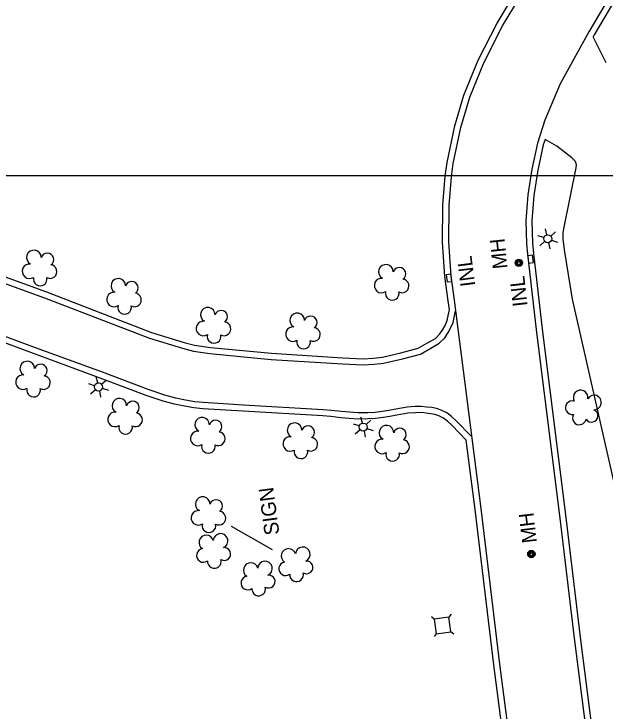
# Model space of a CAD drawing. Extents: x 353423 to 364002, y 127000 to 201942.
# Drawn here: x 360513.9 to 360754.4, y 147282 to 147565.7 of the extents above; entities that cross this region are included whole.
import ezdxf

# ---------------------------------------------------------------- set-up
doc = ezdxf.new("R2010")
doc.units = 0
for name, color, linetype in [('E_DTM_SlopeBottom', 7, 'Continuous'), ('E_DTM_SlopeTop', 7, 'Continuous'), ('E_FEN_Generic', 7, 'Continuous'), ('E_LAND_BrushLine', 7, 'Continuous'), ('E_LAND_TreeLine', 7, 'Continuous'), ('E_MISCPROP', 7, 'Continuous'), ('E_SGN', 7, 'Continuous'), ('E_UTL_ETransformer', 7, 'Continuous')]:
    doc.layers.add(name, color=color, linetype=linetype)

msp = doc.modelspace()

# ---------------------------------------------------------------- linework, layer by layer
at = {"layer": 'E_DTM_SlopeBottom'}
for points in [[(360724.88, 147467.49), (360722.89, 147467.27), (360723.22, 147464.29), (360725.21, 147464.51), (360724.88, 147467.49)], [(360690.08, 147456.62), (360692.06, 147456.87), (360691.69, 147459.85), (360689.7, 147459.59), (360690.08, 147456.62)]]:
    msp.add_lwpolyline(points, dxfattribs=at)
at = {"layer": 'E_DTM_SlopeTop'}
for points in [[(360704.02, 147364.39), (360693.06, 147449.24), (360691.74, 147459.1), (360690.78, 147472.92), (360690.9, 147487.77), (360691.85, 147499.37), (360692.6, 147504.9), (360695.72, 147519.58), (360699.34, 147531.82), (360705, 147545.84), (360712.7, 147560.85), (360719.55, 147572.39), (360729.73, 147589.94), (360745.44, 147617.23), (360748.65, 147623.7), (360751.04, 147631.68)], [(360691.04, 147445.36), (360690.58, 147448.91), (360689.25, 147458.85), (360688.28, 147472.85), (360688.4, 147487.88), (360689.36, 147499.64), (360690.14, 147505.33), (360693.3, 147520.2), (360696.97, 147532.64), (360702.72, 147546.88), (360710.51, 147562.05), (360717.39, 147573.66), (360727.56, 147591.19), (360743.23, 147618.42), (360746.31, 147624.62), (360748.37, 147631.59)], [(360758.23, 147576.26), (360747.76, 147558.43), (360736.05, 147537.23), (360729.94, 147522.54), (360726.84, 147513.18), (360724.54, 147502.54), (360722.9, 147492.13), (360722.09, 147481.55), (360722.4, 147472.3), (360722.8, 147467.95), (360726.51, 147436.02), (360735.97, 147360.5)], [(360760.39, 147574.98), (360749.93, 147557.19), (360749.49, 147556.4)], [(360729.97, 147514.68), (360729.26, 147512.52), (360726.99, 147502.08), (360725.39, 147491.84), (360724.6, 147481.49), (360724.9, 147472.45), (360725.28, 147468.2), (360728.99, 147436.32), (360738.45, 147360.81)], [(360701.54, 147364.07), (360697.91, 147392.2)], [(360729.46, 147076.54), (360732.6, 147086.69), (360734.08, 147095.45), (360734.16, 147102.38), (360732.22, 147118.71), (360726.32, 147162.99), (360720.91, 147208.76), (360714.9, 147255.89), (360709.13, 147300.77), (360701.54, 147364.07)], [(360717.38, 147256.21), (360711.61, 147301.07), (360704.02, 147364.37)], [(360735.97, 147360.51), (360741.77, 147311.67), (360748.06, 147262.72), (360754.28, 147212.25), (360760.56, 147159.51)], [(360738.45, 147360.81), (360744.25, 147311.98), (360750.54, 147263.04), (360756.76, 147212.55)]]:
    msp.add_lwpolyline(points, dxfattribs=at)
at = {"layer": 'E_FEN_Generic'}
for centre, radius, start, end in [((360521.98, 147466.59), 2.97, 359.7182, 242.6915), ((360527.45, 147465.78), 2.61, 304.4235, 162.3561), ((360520.23, 147461), 2.97, 82.0674, 303.3013), ((360528.57, 147460.87), 2.78, 241.7153, 82.7264), ((360665.22, 147460.76), 2.97, 359.7182, 242.6915), ((360670.68, 147459.95), 2.61, 304.4235, 162.3561), ((360524.54, 147457.8), 2.78, 165.0383, 12.8113), ((360556.34, 147455.06), 2.97, 359.7182, 242.6915), ((360561.8, 147454.26), 2.61, 304.4235, 162.3561), ((360663.46, 147455.17), 2.97, 82.0674, 303.3013), ((360671.8, 147455.04), 2.78, 241.7153, 82.7264), ((360554.58, 147449.48), 2.97, 82.0674, 303.3013), ((360562.92, 147449.34), 2.78, 241.7153, 82.7264), ((360667.78, 147451.97), 2.78, 165.0383, 12.8113), ((360558.9, 147446.28), 2.78, 165.0383, 12.8113), ((360592.73, 147443.27), 2.97, 359.7182, 242.6915), ((360598.19, 147442.46), 2.61, 304.4235, 162.3561), ((360629.14, 147440.96), 2.97, 359.7182, 242.6915), ((360634.6, 147440.16), 2.61, 304.4235, 162.3561), ((360590.97, 147437.68), 2.97, 82.0674, 303.3013), ((360599.32, 147437.54), 2.78, 241.7153, 82.7264), ((360627.39, 147435.38), 2.97, 82.0674, 303.3013), ((360635.73, 147435.24), 2.78, 241.7153, 82.7264), ((360595.29, 147434.48), 2.78, 165.0383, 12.8113), ((360631.7, 147432.17), 2.78, 165.0383, 12.8113), ((360519.29, 147421.4), 2.97, 359.7182, 242.6915), ((360524.75, 147420.6), 2.61, 304.4235, 162.3561), ((360517.53, 147415.82), 2.97, 82.0674, 303.3013), ((360525.87, 147415.68), 2.78, 241.7153, 82.7264), ((360521.85, 147412.61), 2.78, 165.0383, 12.8113), ((360744.43, 147409.6), 2.97, 349.3412, 210.5751), ((360749.92, 147407.58), 2.97, 266.9921, 149.9653), ((360556.76, 147406.28), 2.97, 359.7182, 242.6915), ((360562.22, 147405.48), 2.61, 304.4235, 162.3561), ((360741.03, 147405.44), 2.78, 72.3121, 280.0851), ((360555, 147400.7), 2.97, 82.0674, 303.3013), ((360563.34, 147400.56), 2.78, 241.7153, 82.7264), ((360743.9, 147401.27), 2.78, 148.9891, 350.0002), ((360748.86, 147402.16), 2.61, 211.6973, 69.6299), ((360590.43, 147398.52), 2.97, 359.7182, 242.6915), ((360595.89, 147397.71), 2.61, 304.4235, 162.3561), ((360628.07, 147396.29), 2.97, 359.7182, 242.6915), ((360559.32, 147397.49), 2.78, 165.0383, 12.8113), ((360633.53, 147395.49), 2.61, 304.4235, 162.3561), ((360665.4, 147395.29), 2.97, 359.7182, 242.6915), ((360670.86, 147394.48), 2.61, 304.4235, 162.3561), ((360588.67, 147392.93), 2.97, 82.0674, 303.3013), ((360597.02, 147392.79), 2.78, 241.7153, 82.7264), ((360626.31, 147390.71), 2.97, 82.0674, 303.3013), ((360634.65, 147390.57), 2.78, 241.7153, 82.7264), ((360663.64, 147389.7), 2.97, 82.0674, 303.3013), ((360671.98, 147389.57), 2.78, 241.7153, 82.7264), ((360592.99, 147389.73), 2.78, 165.0383, 12.8113), ((360630.63, 147387.5), 2.78, 165.0383, 12.8113), ((360667.96, 147386.5), 2.78, 165.0383, 12.8113), ((360590.67, 147366.19), 2.97, 359.7182, 242.6915), ((360596.13, 147365.39), 2.61, 304.4235, 162.3561), ((360588.91, 147360.61), 2.97, 82.0674, 303.3013), ((360597.25, 147360.47), 2.78, 241.7153, 82.7264), ((360593.23, 147357.41), 2.78, 165.0383, 12.8113), ((360597.96, 147351.23), 2.97, 293.6508, 176.6241), ((360592.14, 147350.57), 2.97, 16, 237.2339), ((360590.96, 147345.32), 2.78, 98.9709, 306.7439), ((360599.43, 147345.91), 2.61, 238.356, 96.2887), ((360625.61, 147345.1), 2.97, 16, 237.2339), ((360631.42, 147345.76), 2.97, 293.6508, 176.6241), ((360595.4, 147342.89), 2.78, 175.6479, 16.6589), ((360610.19, 147339.33), 2.97, 16, 237.2339), ((360616.01, 147339.99), 2.97, 293.6508, 176.6241), ((360624.43, 147339.86), 2.78, 98.9709, 306.7439), ((360632.9, 147340.44), 2.61, 238.356, 96.2887), ((360609.02, 147334.08), 2.78, 98.9709, 306.7439), ((360617.49, 147334.67), 2.61, 238.356, 96.2887), ((360628.87, 147337.42), 2.78, 175.6479, 16.6589), ((360613.45, 147331.65), 2.78, 175.6479, 16.6589)]:
    msp.add_arc(centre, radius, start, end, dxfattribs=at)
at = {"layer": 'E_LAND_BrushLine'}
for p, q in [((360730.73, 147475.84), (360730.15, 147478.28)), ((360732.29, 147475.34), (360734.21, 147477.05)), ((360729.48, 147474.7), (360727.08, 147475.48)), ((360729.78, 147473.11), (360727.84, 147471.35)), ((360732.6, 147473.69), (360735.07, 147472.89)), ((360731.41, 147472.62), (360731.91, 147470.07)), ((360547.95, 147415.51), (360547.37, 147417.95)), ((360549.51, 147415), (360551.43, 147416.72)), ((360546.7, 147414.37), (360544.3, 147415.14)), ((360549.81, 147413.36), (360552.29, 147412.56)), ((360546.99, 147412.77), (360545.06, 147411.02)), ((360548.62, 147412.29), (360549.13, 147409.74)), ((360655.64, 147399.16), (360655.06, 147401.6)), ((360657.2, 147398.65), (360659.12, 147400.37)), ((360654.39, 147398.02), (360651.99, 147398.8)), ((360654.69, 147396.43), (360652.75, 147394.67)), ((360657.51, 147397.01), (360659.98, 147396.21)), ((360656.32, 147395.94), (360656.82, 147393.39)), ((360619.01, 147347.56), (360602.43, 147357.15))]:
    msp.add_line(p, q, dxfattribs=at)
for centre in [(360731.05, 147474.22), (360548.26, 147413.88), (360655.96, 147397.53)]:
    msp.add_circle(centre, 1.64, dxfattribs=at)
at = {"layer": 'E_LAND_TreeLine'}
for p, q in [((358000, 147500), (363000, 147500)), ((359000, 147500), (363000, 147500)), ((360000, 147500), (362000, 147500))]:
    msp.add_line(p, q, dxfattribs=at)
at = {"layer": 'E_MISCPROP'}
for points in [[(360754.89, 147545.84), (360749.49, 147556.4)], [(360759.93, 147366.52), (360741.19, 147449.69), (360737.85, 147469.78), (360737.4, 147474.21), (360737.31, 147476.73), (360737.79, 147478.88), (360742.65, 147503.11), (360742.7, 147504.37), (360742.38, 147505.62), (360740.9, 147507.2), (360738.41, 147509.06), (360735.95, 147511), (360734.73, 147511.87), (360729.97, 147514.68)], [(360482.88, 147468.58), (360527.16, 147452.55), (360569.89, 147436.1), (360583.11, 147432.03), (360587.38, 147430.88), (360593.83, 147429.93), (360618.7, 147427.6), (360647.74, 147425.76), (360655.91, 147425.37), (360660.17, 147425.64), (360663.83, 147426.04), (360671.31, 147427.72), (360678.34, 147429.63), (360682.19, 147431.79), (360685.36, 147433.68), (360687.22, 147435.48), (360688.42, 147437.34), (360689.26, 147438.97), (360690.17, 147440.97), (360691.04, 147445.36)], [(360482.03, 147466.23), (360526.28, 147450.21), (360569.07, 147433.74), (360582.42, 147429.63), (360586.87, 147428.43), (360593.54, 147427.45), (360618.51, 147425.11), (360647.6, 147423.26), (360655.93, 147422.87), (360660.39, 147423.15), (360664.24, 147423.57), (360671.91, 147425.29), (360679.29, 147427.3), (360683.45, 147429.63), (360686.89, 147431.68), (360689.17, 147433.88), (360690.58, 147436.08), (360691.51, 147437.88), (360692.56, 147440.2), (360693.49, 147444.88)], [(360699.72, 147393.93), (360693.89, 147400.02), (360691.84, 147401.89), (360690, 147403.31), (360687.69, 147404.5), (360685.75, 147405.14), (360683.83, 147405.49), (360681.87, 147405.71), (360679.61, 147405.94), (360677.08, 147405.89), (360673.82, 147405.65), (360669.27, 147404.82), (360666.36, 147404.32), (360663.71, 147403.92), (360660.78, 147403.56), (360657.89, 147403.38), (360653.98, 147403.33), (360650.46, 147403.61), (360647.08, 147403.87), (360643.05, 147404.29), (360639.72, 147404.57), (360607.28, 147406.51), (360590.87, 147407.52), (360587.42, 147407.85), (360583.73, 147408.55), (360579.79, 147409.31), (360575.24, 147410.49), (360568.48, 147412.81), (360550.96, 147419.46), (360521.55, 147430.25), (360472.23, 147448.6)], [(360697.91, 147392.2), (360692.14, 147398.23), (360690.23, 147399.98), (360688.66, 147401.19), (360686.71, 147402.19), (360685.13, 147402.71), (360683.47, 147403.01), (360681.6, 147403.22), (360679.5, 147403.44), (360677.19, 147403.4), (360674.14, 147403.17), (360669.7, 147402.36), (360666.75, 147401.85), (360664.04, 147401.45), (360661.01, 147401.07), (360657.99, 147400.88), (360653.9, 147400.82), (360650.26, 147401.11), (360646.86, 147401.38), (360642.82, 147401.8), (360639.54, 147402.08), (360607.13, 147404.01), (360590.67, 147405.02), (360587.07, 147405.37), (360583.26, 147406.09), (360579.24, 147406.87), (360574.52, 147408.1), (360567.63, 147410.46), (360550.09, 147417.12), (360520.68, 147427.91), (360471.36, 147446.26)]]:
    msp.add_lwpolyline(points, dxfattribs=at)
at = {"layer": 'E_SGN'}
for p, q in [((360684.9, 147319.39), (360683.71, 147320.3)), ((360691.76, 147321.37), (360690.84, 147320.18)), ((360692.83, 147313.32), (360691.64, 147314.23)), ((360685.69, 147313.44), (360684.78, 147312.25))]:
    msp.add_line(p, q, dxfattribs=at)
msp.add_lwpolyline([(360691.64, 147314.23), (360690.84, 147320.18), (360684.9, 147319.39), (360685.69, 147313.44)], close=True, dxfattribs=at)
at = {"layer": 'E_UTL_ETransformer'}
for centre, radius in [((360719.28, 147464.4), 1.5), ((360719.28, 147464.4), 1.22), ((360719.29, 147464.4), 0.968), ((360719.3, 147464.37), 0.605), ((360724.39, 147345.87), 1.5), ((360724.4, 147345.87), 1.22), ((360724.41, 147345.87), 0.968), ((360724.42, 147345.84), 0.605)]:
    msp.add_circle(centre, radius, dxfattribs=at)

# ---------------------------------------------------------------- texts
at = {"layer": 'E_DTM_SlopeBottom'}
for rotation, p in [(97.1753, (360701.58, 147455.11)), (96.3225, (360722.87, 147446.91))]:
    msp.add_text('INL', height=6, rotation=rotation, dxfattribs=at).set_placement(p)
at = {"layer": 'E_LAND_BrushLine'}
msp.add_text('SIGN', height=6, rotation=97.5763, dxfattribs=at).set_placement((360621.91, 147353.96))
at = {"layer": 'E_UTL_ETransformer'}
for rotation, p in [(96.0279, (360714.72, 147462.23)), (96.7705, (360726.66, 147350.67))]:
    msp.add_text('MH', height=6, rotation=rotation, dxfattribs=at).set_placement(p)

doc.saveas('drawing.dxf')
